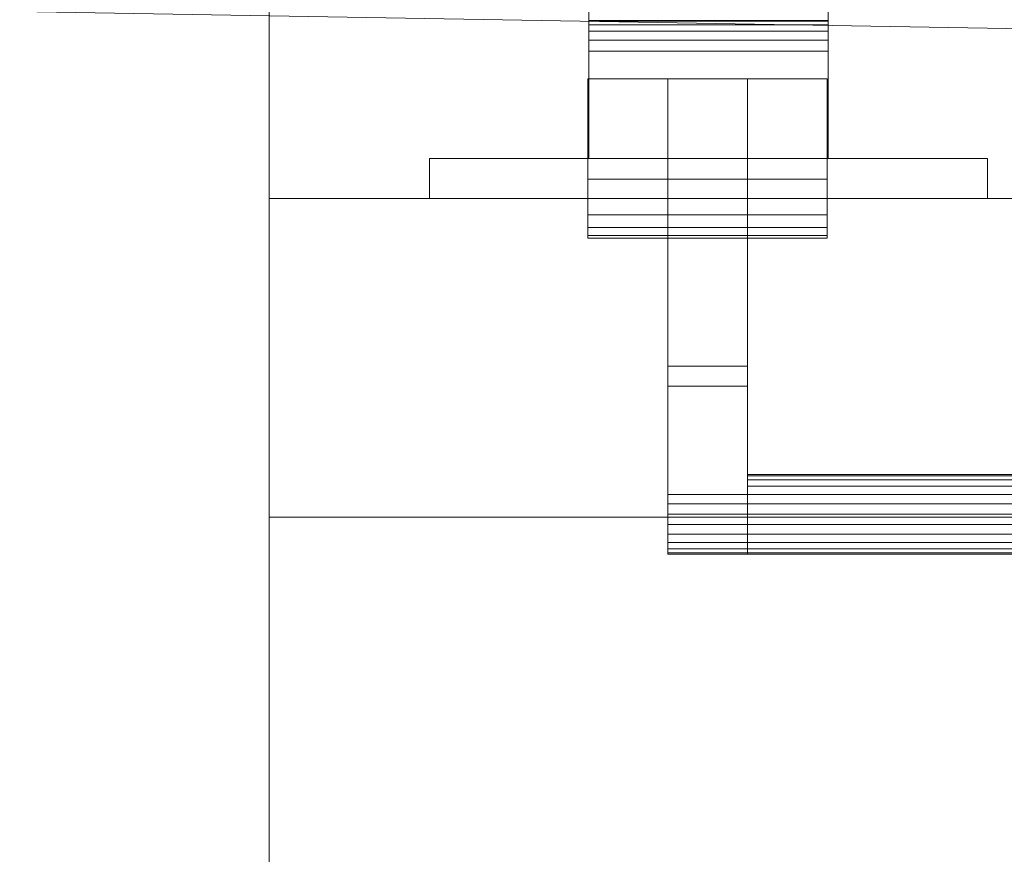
# Model space of a CAD drawing. Header units: inches. Extents: x 15 to 638, y -384 to 556.
# Tile 475 of 656: x 183.44 to 189.61, y 447.63 to 452.87. Entities that reach past the tile are written whole.
import ezdxf

# ---------------------------------------------------------------- set-up
doc = ezdxf.new("R2010")
doc.units = ezdxf.units.IN
doc.header["$MEASUREMENT"] = 0
doc.layers.add('A-DOOR', color=31, linetype='Continuous', lineweight=9)
doc.layers.add('A-WALL', color=90, linetype='Continuous', lineweight=9)

# ---------------------------------------------------------------- blocks, each defined once
blk = doc.blocks.new('Planitar - Single Door - 3_-0 x 6_-8_-5510642-_3D_')
at = {"layer": 'A-DOOR'}
mesh = blk.add_polyface(dxfattribs=at)
corners = [(-15.9941, 2.25, 35.7441), (-15.9941, 3.5, 35.7441), (-15.9941, 3.7588, 35.7782), (-15.9941, 4, 35.8781), (-15.9941, 4.2071, 36.037), (-15.9941, 4.366, 36.2441), (-15.9941, 4.4659, 36.4853), (-15.9941, 4.5, 36.7441), (-15.9941, 4.5, 43.2441), (-15.9941, 4.4659, 43.5029), (-15.9941, 4.366, 43.7441), (-15.9941, 4.2071, 43.9512), (-15.9941, 4, 44.1102), (-15.9941, 3.7588, 44.2101), (-15.9941, 3.5, 44.2441), (-15.9941, 2.25, 44.2441), (-15.9941, 2.25, 44.4941), (-15.9941, 3.5, 44.4941), (-15.9941, 3.8235, 44.4515), (-15.9941, 4.125, 44.3267), (-15.9941, 4.3839, 44.128), (-15.9941, 4.5825, 43.8691), (-15.9941, 4.7074, 43.5677), (-15.9941, 4.75, 43.2441), (-15.9941, 4.75, 36.7441), (-15.9941, 4.7074, 36.4206), (-15.9941, 4.5825, 36.1191), (-15.9941, 4.3839, 35.8602), (-15.9941, 4.125, 35.6616), (-15.9941, 3.8235, 35.5367), (-15.9941, 3.5, 35.4941), (-15.9941, 2.25, 35.4941), (-15.9941, 2.25, 40.2441), (-15.9941, 2.25, 40.4941), (-15.9941, 2.9242, 40.1049), (-15.9941, 2.9935, 40.0539), (-15.9941, 3.0497, 39.9889), (-15.9941, 3.09, 39.913), (-15.9941, 3.1125, 39.83), (-15.9941, 3.116, 39.7441)]
mesh.append_faces([[corners[k] for k in face] for face in [(17, 14, 15, 16)]], dxfattribs={"vtx0": -1})
mesh.append_faces([[corners[k] for k in face] for face in [(19, 12, 13, 18), (18, 13, 14, 17), (12, 19, 20, 11), (23, 8, 9, 22), (22, 9, 10, 21), (21, 10, 11, 20)]], dxfattribs={"vtx0": -1, "vtx2": -1})
mesh.append_faces([[corners[k] for k in face] for face in [(34, 36, 37, 39)]], dxfattribs={"vtx0": -1, "vtx2": -1, "vtx3": -1})
mesh.append_faces([[corners[k] for k in face] for face in [(38, 39, 37), (35, 36, 34)]], dxfattribs={"vtx1": -1})
mesh.append_faces([[corners[k] for k in face] for face in [(29, 30, 1, 2), (28, 29, 2, 3), (27, 28, 3, 4), (4, 5, 26, 27), (25, 26, 5, 6), (6, 7, 24, 25), (23, 24, 7, 8)]], dxfattribs={"vtx1": -1, "vtx3": -1})
mesh.append_faces([[corners[k] for k in face] for face in [(32, 33, 34, 39)]], dxfattribs={"vtx2": -1})
mesh.append_faces([[corners[k] for k in face] for face in [(30, 31, 0, 1)]], dxfattribs={"vtx3": -1})
mesh = blk.add_polyface(dxfattribs=at)
corners = [(-14.4941, 2.25, 35.7441), (-14.4941, 2.25, 35.4941), (-14.4941, 3.5, 35.4941), (-14.4941, 3.8235, 35.5367), (-14.4941, 4.125, 35.6616), (-14.4941, 4.3839, 35.8602), (-14.4941, 4.5825, 36.1191), (-14.4941, 4.7074, 36.4206), (-14.4941, 4.75, 36.7441), (-14.4941, 4.75, 43.2441), (-14.4941, 4.7074, 43.5677), (-14.4941, 4.5825, 43.8691), (-14.4941, 4.3839, 44.128), (-14.4941, 4.125, 44.3267), (-14.4941, 3.8235, 44.4515), (-14.4941, 3.5, 44.4941), (-14.4941, 2.25, 44.4941), (-14.4941, 2.25, 44.2441), (-14.4941, 3.5, 44.2441), (-14.4941, 3.7588, 44.2101), (-14.4941, 4, 44.1102), (-14.4941, 4.2071, 43.9512), (-14.4941, 4.366, 43.7441), (-14.4941, 4.4659, 43.5029), (-14.4941, 4.5, 43.2441), (-14.4941, 4.5, 36.7441), (-14.4941, 4.4659, 36.4853), (-14.4941, 4.366, 36.2441), (-14.4941, 4.2071, 36.037), (-14.4941, 4, 35.8781), (-14.4941, 3.7588, 35.7782), (-14.4941, 3.5, 35.7441), (-14.4941, 2.25, 40.2441), (-14.4941, 3.116, 39.7441), (-14.4941, 3.1125, 39.83), (-14.4941, 3.09, 39.913), (-14.4941, 3.0497, 39.9889), (-14.4941, 2.9935, 40.0539), (-14.4941, 2.9242, 40.1049), (-14.4941, 2.25, 40.4941)]
mesh.append_faces([[corners[k] for k in face] for face in [(2, 31, 0, 1)]], dxfattribs={"vtx0": -1})
mesh.append_faces([[corners[k] for k in face] for face in [(4, 29, 30, 3), (3, 30, 31, 2), (29, 4, 5, 28), (8, 25, 26, 7), (7, 26, 27, 6), (6, 27, 28, 5)]], dxfattribs={"vtx0": -1, "vtx2": -1})
mesh.append_faces([[corners[k] for k in face] for face in [(14, 15, 18, 19), (13, 14, 19, 20), (12, 13, 20, 21), (21, 22, 11, 12), (10, 11, 22, 23), (23, 24, 9, 10), (8, 9, 24, 25)]], dxfattribs={"vtx1": -1, "vtx3": -1})
mesh.append_faces([[corners[k] for k in face] for face in [(36, 37, 38, 35)]], dxfattribs={"vtx2": -1})
mesh.append_faces([[corners[k] for k in face] for face in [(33, 34, 35, 38)]], dxfattribs={"vtx2": -1, "vtx3": -1})
mesh.append_faces([[corners[k] for k in face] for face in [(15, 16, 17, 18), (38, 39, 32, 33)]], dxfattribs={"vtx3": -1})
mesh = blk.add_polyface(dxfattribs=at)
corners = [(-14.4941, 2.25, 35.4941), (-15.9941, 2.25, 35.4941), (-15.9941, 3.5, 35.4941), (-14.4941, 3.5, 35.4941)]
mesh.append_faces([[corners[k] for k in face] for face in [(0, 1, 2, 3)]])
mesh = blk.add_polyface(dxfattribs=at)
corners = [(-14.4941, 3.5, 44.4941), (-15.9941, 3.5, 44.4941), (-15.9941, 2.25, 44.4941), (-14.4941, 2.25, 44.4941)]
mesh.append_faces([[corners[k] for k in face] for face in [(0, 1, 2, 3)]])
mesh = blk.add_polyface(dxfattribs=at)
corners = [(-14.4941, 2.25, 44.2441), (-15.9941, 2.25, 44.2441), (-15.9941, 3.5, 44.2441), (-14.4941, 3.5, 44.2441)]
mesh.append_faces([[corners[k] for k in face] for face in [(0, 1, 2, 3)]])
mesh = blk.add_polyface(dxfattribs=at)
corners = [(-14.4941, 3.5, 35.7441), (-15.9941, 3.5, 35.7441), (-15.9941, 2.25, 35.7441), (-14.4941, 2.25, 35.7441)]
mesh.append_faces([[corners[k] for k in face] for face in [(0, 1, 2, 3)]])
mesh = blk.add_polyface(dxfattribs=at)
corners = [(-14.4941, 2.25, 40.2441), (-15.9941, 2.25, 40.2441), (-15.9941, 3.116, 39.7441), (-14.4941, 3.116, 39.7441)]
mesh.append_faces([[corners[k] for k in face] for face in [(0, 1, 2, 3)]])
mesh = blk.add_polyface(dxfattribs=at)
corners = [(-14.4941, 2.9242, 40.1049), (-14.4941, 2.9935, 40.0539), (-14.4941, 3.0497, 39.9889), (-14.4941, 3.09, 39.913), (-14.4941, 3.1125, 39.83), (-14.4941, 3.116, 39.7441), (-15.9941, 3.116, 39.7441), (-15.9941, 3.1125, 39.83), (-15.9941, 3.09, 39.913), (-15.9941, 3.0497, 39.9889), (-15.9941, 2.9935, 40.0539), (-15.9941, 2.9242, 40.1049)]
mesh.append_faces([[corners[k] for k in face] for face in [(1, 10, 11, 0)]], dxfattribs={"vtx0": -1})
mesh.append_faces([[corners[k] for k in face] for face in [(4, 7, 8, 3), (3, 8, 9, 2), (2, 9, 10, 1)]], dxfattribs={"vtx0": -1, "vtx2": -1})
mesh.append_faces([[corners[k] for k in face] for face in [(5, 6, 7, 4)]], dxfattribs={"vtx2": -1})
mesh = blk.add_polyface(dxfattribs=at)
corners = [(-14.4941, 2.9242, 40.1049), (-15.9941, 2.9242, 40.1049), (-15.9941, 2.25, 40.4941), (-14.4941, 2.25, 40.4941)]
mesh.append_faces([[corners[k] for k in face] for face in [(0, 1, 2, 3)]])
mesh = blk.add_polyface(dxfattribs=at)
corners = [(-16, 2.25, 41.5), (-16, 2.75, 41.5), (-16, 2.75, 38), (-16, 2.25, 38), (-16, 2.1206, 38.017), (-16, 2, 38.067), (-16, 1.8964, 38.1464), (-16, 1.817, 38.25), (-16, 1.767, 38.3706), (-16, 1.75, 38.5), (-16, 1.75, 41), (-16, 1.767, 41.1294), (-16, 1.817, 41.25), (-16, 1.8964, 41.3536), (-16, 2, 41.433), (-16, 2.1206, 41.483)]
mesh.append_faces([[corners[k] for k in face] for face in [(9, 6, 7, 8), (13, 10, 11, 12)]], dxfattribs={"vtx0": -1})
mesh.append_faces([[corners[k] for k in face] for face in [(6, 9, 3, 5)]], dxfattribs={"vtx0": -1, "vtx1": -1, "vtx2": -1})
mesh.append_faces([[corners[k] for k in face] for face in [(10, 13, 15, 0)]], dxfattribs={"vtx0": -1, "vtx1": -1, "vtx3": -1})
mesh.append_faces([[corners[k] for k in face] for face in [(10, 0, 1, 9)]], dxfattribs={"vtx0": -1, "vtx2": -1})
mesh.append_faces([[corners[k] for k in face] for face in [(4, 5, 3)]], dxfattribs={"vtx1": -1})
mesh.append_faces([[corners[k] for k in face] for face in [(2, 3, 9, 1)]], dxfattribs={"vtx1": -1, "vtx2": -1})
mesh.append_faces([[corners[k] for k in face] for face in [(13, 14, 15)]], dxfattribs={"vtx2": -1})
mesh = blk.add_polyface(dxfattribs=at)
corners = [(-15.5, 2.25, 38), (-16, 2.25, 38), (-16, 2.75, 38), (-15.5, 2.75, 38)]
mesh.append_faces([[corners[k] for k in face] for face in [(0, 1, 2, 3)]])
mesh = blk.add_polyface(dxfattribs=at)
corners = [(-15.5, 2.75, 38), (-16, 2.75, 38), (-16, 2.75, 41.5), (-15.5, 2.75, 41.5)]
mesh.append_faces([[corners[k] for k in face] for face in [(0, 1, 2, 3)]])
mesh = blk.add_polyface(dxfattribs=at)
corners = [(-15.5, 2.75, 41.5), (-16, 2.75, 41.5), (-16, 2.25, 41.5), (-15.5, 2.25, 41.5)]
mesh.append_faces([[corners[k] for k in face] for face in [(0, 1, 2, 3)]])
mesh = blk.add_polyface(dxfattribs=at)
corners = [(-15.5, 2.75, 41.5), (-15.5, 2.75, 38), (-15.5, 2.25, 38), (-15.5, 2.1206, 38.017), (-15.5, 2, 38.067), (-15.5, 1.8964, 38.1464), (-15.5, 1.817, 38.25), (-15.5, 1.767, 38.3706), (-15.5, 1.75, 38.5), (-15.5, 1.75, 39.3721), (-15.5, 0.9465, 38.9974), (-15.5, 0.1429, 38.5335), (-15.5, 0.0827, 38.5085), (-15.5, 0.0179, 38.5), (-15.5, -0.0468, 38.5085), (-15.5, -0.1071, 38.5335), (-15.5, -0.1588, 38.5732), (-15.5, -0.1986, 38.625), (-15.5, -0.2235, 38.6853), (-15.5, -0.2321, 38.75), (-15.5, -0.2235, 38.8147), (-15.5, -0.1986, 38.875), (-15.5, -0.1588, 38.9268), (-15.5, -0.1071, 38.9665), (-15.5, 0.8215, 39.5026), (-15.5, 1.75, 40.1528), (-15.5, 1.75, 41), (-15.5, 1.767, 41.1294), (-15.5, 1.817, 41.25), (-15.5, 1.8964, 41.3536), (-15.5, 2, 41.433), (-15.5, 2.1206, 41.483), (-15.5, 2.25, 41.5)]
mesh.append_faces([[corners[k] for k in face] for face in [(9, 25, 0, 1)]], dxfattribs={"vtx0": -1, "vtx1": -1, "vtx3": -1})
mesh.append_faces([[corners[k] for k in face] for face in [(21, 11, 12), (26, 32, 0, 25)]], dxfattribs={"vtx0": -1, "vtx2": -1})
mesh.append_faces([[corners[k] for k in face] for face in [(11, 21, 22, 23), (32, 28, 29, 30)]], dxfattribs={"vtx0": -1, "vtx3": -1})
mesh.append_faces([[corners[k] for k in face] for face in [(17, 18, 15, 16), (4, 5, 2, 3)]], dxfattribs={"vtx1": -1})
mesh.append_faces([[corners[k] for k in face] for face in [(27, 28, 32, 26), (7, 8, 2, 6), (5, 6, 2)]], dxfattribs={"vtx1": -1, "vtx2": -1})
mesh.append_faces([[corners[k] for k in face] for face in [(20, 21, 12, 13), (19, 20, 13, 14), (9, 10, 24, 25), (23, 24, 10, 11), (14, 15, 18, 19), (8, 9, 1, 2)]], dxfattribs={"vtx1": -1, "vtx3": -1})
mesh.append_faces([[corners[k] for k in face] for face in [(30, 31, 32)]], dxfattribs={"vtx2": -1})
mesh = blk.add_polyface(dxfattribs=at)
corners = [(-15, 2.75, 41.5), (-15.5, 2.75, 41.5), (-15.5, 2.25, 41.5), (-15, 2.25, 41.5)]
mesh.append_faces([[corners[k] for k in face] for face in [(0, 1, 2, 3)]])
mesh = blk.add_polyface(dxfattribs=at)
corners = [(-15, 2.25, 38), (-15.5, 2.25, 38), (-15.5, 2.75, 38), (-15, 2.75, 38)]
mesh.append_faces([[corners[k] for k in face] for face in [(0, 1, 2, 3)]])
mesh = blk.add_polyface(dxfattribs=at)
corners = [(-15, 2.75, 38), (-15.5, 2.75, 38), (-15.5, 2.75, 41.5), (-15, 2.75, 41.5)]
mesh.append_faces([[corners[k] for k in face] for face in [(0, 1, 2, 3)]])
mesh = blk.add_polyface(dxfattribs=at)
corners = [(-15.5, 2.25, 41.5), (-15.5, 2.1206, 41.483), (-15.5, 2, 41.433), (-15.5, 1.8964, 41.3536), (-15.5, 1.817, 41.25), (-15.5, 1.767, 41.1294), (-15.5, 1.75, 41), (-15.5, 1.75, 38.5), (-15.5, 1.767, 38.3706), (-15.5, 1.817, 38.25), (-15.5, 1.8964, 38.1464), (-15.5, 2, 38.067), (-15.5, 2.1206, 38.017), (-15.5, 2.25, 38), (-15.5, 2.75, 38), (-15.5, 2.75, 41.5)]
mesh.append_faces([[corners[k] for k in face] for face in [(7, 10, 13, 14)]], dxfattribs={"vtx0": -1, "vtx1": -1, "vtx3": -1})
mesh.append_faces([[corners[k] for k in face] for face in [(0, 5, 6, 15), (15, 6, 7, 14)]], dxfattribs={"vtx0": -1, "vtx2": -1})
mesh.append_faces([[corners[k] for k in face] for face in [(2, 3, 0, 1)]], dxfattribs={"vtx1": -1})
mesh.append_faces([[corners[k] for k in face] for face in [(11, 12, 13, 10)]], dxfattribs={"vtx2": -1})
mesh.append_faces([[corners[k] for k in face] for face in [(3, 4, 5, 0)]], dxfattribs={"vtx2": -1, "vtx3": -1})
mesh.append_faces([[corners[k] for k in face] for face in [(7, 8, 9, 10)]], dxfattribs={"vtx3": -1})
mesh = blk.add_polyface(dxfattribs=at)
corners = [(-15, 2.75, 41.5), (-15, 2.25, 41.5), (-15, 2.1206, 41.483), (-15, 2, 41.433), (-15, 1.8964, 41.3536), (-15, 1.817, 41.25), (-15, 1.767, 41.1294), (-15, 1.75, 41), (-15, 1.75, 40.1528), (-15, 0.8215, 39.5026), (-15, -0.1071, 38.9665), (-15, -0.1588, 38.9268), (-15, -0.1986, 38.875), (-15, -0.2235, 38.8147), (-15, -0.2321, 38.75), (-15, -0.2235, 38.6853), (-15, -0.1986, 38.625), (-15, -0.1588, 38.5732), (-15, -0.1071, 38.5335), (-15, -0.0468, 38.5085), (-15, 0.0179, 38.5), (-15, 0.0827, 38.5085), (-15, 0.1429, 38.5335), (-15, 0.9465, 38.9974), (-15, 1.75, 39.3721), (-15, 1.75, 38.5), (-15, 1.767, 38.3706), (-15, 1.817, 38.25), (-15, 1.8964, 38.1464), (-15, 2, 38.067), (-15, 2.1206, 38.017), (-15, 2.25, 38), (-15, 2.75, 38)]
mesh.append_faces([[corners[k] for k in face] for face in [(22, 12, 21)]], dxfattribs={"vtx0": -1, "vtx1": -1})
mesh.append_faces([[corners[k] for k in face] for face in [(7, 0, 1, 6), (24, 8, 9, 23), (23, 9, 10, 22), (21, 12, 13, 20), (14, 19, 20, 13), (15, 18, 19, 14)]], dxfattribs={"vtx0": -1, "vtx2": -1})
mesh.append_faces([[corners[k] for k in face] for face in [(0, 7, 8, 24)]], dxfattribs={"vtx0": -1, "vtx2": -1, "vtx3": -1})
mesh.append_faces([[corners[k] for k in face] for face in [(31, 26, 27, 28), (22, 10, 11, 12)]], dxfattribs={"vtx0": -1, "vtx3": -1})
mesh.append_faces([[corners[k] for k in face] for face in [(5, 6, 1, 4)]], dxfattribs={"vtx1": -1, "vtx2": -1})
mesh.append_faces([[corners[k] for k in face] for face in [(32, 0, 24, 25), (31, 32, 25, 26)]], dxfattribs={"vtx1": -1, "vtx3": -1})
mesh.append_faces([[corners[k] for k in face] for face in [(29, 30, 31, 28), (16, 17, 18, 15)]], dxfattribs={"vtx2": -1})
mesh.append_faces([[corners[k] for k in face] for face in [(1, 2, 3, 4)]], dxfattribs={"vtx3": -1})
mesh = blk.add_polyface(dxfattribs=at)
corners = [(-15, 2.25, 41.5), (-15, 2.75, 41.5), (-15, 2.75, 38), (-15, 2.25, 38), (-15, 2.1206, 38.017), (-15, 2, 38.067), (-15, 1.8964, 38.1464), (-15, 1.817, 38.25), (-15, 1.767, 38.3706), (-15, 1.75, 38.5), (-15, 1.75, 41), (-15, 1.767, 41.1294), (-15, 1.817, 41.25), (-15, 1.8964, 41.3536), (-15, 2, 41.433), (-15, 2.1206, 41.483)]
mesh.append_faces([[corners[k] for k in face] for face in [(13, 10, 11, 12)]], dxfattribs={"vtx0": -1})
mesh.append_faces([[corners[k] for k in face] for face in [(10, 13, 15, 0)]], dxfattribs={"vtx0": -1, "vtx1": -1, "vtx3": -1})
mesh.append_faces([[corners[k] for k in face] for face in [(3, 8, 9, 2)]], dxfattribs={"vtx0": -1, "vtx2": -1})
mesh.append_faces([[corners[k] for k in face] for face in [(10, 0, 1, 2)]], dxfattribs={"vtx0": -1, "vtx3": -1})
mesh.append_faces([[corners[k] for k in face] for face in [(5, 6, 3, 4)]], dxfattribs={"vtx1": -1})
mesh.append_faces([[corners[k] for k in face] for face in [(9, 10, 2)]], dxfattribs={"vtx1": -1, "vtx2": -1})
mesh.append_faces([[corners[k] for k in face] for face in [(13, 14, 15)]], dxfattribs={"vtx2": -1})
mesh.append_faces([[corners[k] for k in face] for face in [(6, 7, 8, 3)]], dxfattribs={"vtx2": -1, "vtx3": -1})
mesh = blk.add_polyface(dxfattribs=at)
corners = [(-14.5, 2.25, 38), (-15, 2.25, 38), (-15, 2.75, 38), (-14.5, 2.75, 38)]
mesh.append_faces([[corners[k] for k in face] for face in [(0, 1, 2, 3)]])
mesh = blk.add_polyface(dxfattribs=at)
corners = [(-14.5, 2.75, 38), (-15, 2.75, 38), (-15, 2.75, 41.5), (-14.5, 2.75, 41.5)]
mesh.append_faces([[corners[k] for k in face] for face in [(0, 1, 2, 3)]])
mesh = blk.add_polyface(dxfattribs=at)
corners = [(-14.5, 2.75, 41.5), (-15, 2.75, 41.5), (-15, 2.25, 41.5), (-14.5, 2.25, 41.5)]
mesh.append_faces([[corners[k] for k in face] for face in [(0, 1, 2, 3)]])
mesh = blk.add_polyface(dxfattribs=at)
corners = [(-14.5, 2.25, 41.5), (-14.5, 2.1206, 41.483), (-14.5, 2, 41.433), (-14.5, 1.8964, 41.3536), (-14.5, 1.817, 41.25), (-14.5, 1.767, 41.1294), (-14.5, 1.75, 41), (-14.5, 1.75, 38.5), (-14.5, 1.767, 38.3706), (-14.5, 1.817, 38.25), (-14.5, 1.8964, 38.1464), (-14.5, 2, 38.067), (-14.5, 2.1206, 38.017), (-14.5, 2.25, 38), (-14.5, 2.75, 38), (-14.5, 2.75, 41.5)]
mesh.append_faces([[corners[k] for k in face] for face in [(7, 10, 13, 14)]], dxfattribs={"vtx0": -1, "vtx1": -1, "vtx3": -1})
mesh.append_faces([[corners[k] for k in face] for face in [(0, 5, 6, 15), (15, 6, 7, 14)]], dxfattribs={"vtx0": -1, "vtx2": -1})
mesh.append_faces([[corners[k] for k in face] for face in [(2, 3, 0, 1)]], dxfattribs={"vtx1": -1})
mesh.append_faces([[corners[k] for k in face] for face in [(11, 12, 13, 10)]], dxfattribs={"vtx2": -1})
mesh.append_faces([[corners[k] for k in face] for face in [(3, 4, 5, 0)]], dxfattribs={"vtx2": -1, "vtx3": -1})
mesh.append_faces([[corners[k] for k in face] for face in [(7, 8, 9, 10)]], dxfattribs={"vtx3": -1})
mesh = blk.add_polyface(dxfattribs=at)
corners = [(-16.9941, 2.25, 35.4941), (-16.9941, 2.25, 44.4941), (-13.4941, 2.25, 44.4941), (-13.4941, 2.25, 35.4941)]
mesh.append_faces([[corners[k] for k in face] for face in [(0, 1, 2, 3)]])
mesh = blk.add_polyface(dxfattribs=at)
corners = [(-13.4941, 2.25, 35.4941), (-13.4941, 2, 35.4941), (-16.9941, 2, 35.4941), (-16.9941, 2.25, 35.4941)]
mesh.append_faces([[corners[k] for k in face] for face in [(0, 1, 2, 3)]])
mesh = blk.add_polyface(dxfattribs=at)
corners = [(-16.9941, 2.25, 35.4941), (-16.9941, 2, 35.4941), (-16.9941, 2, 44.4941), (-16.9941, 2.25, 44.4941)]
mesh.append_faces([[corners[k] for k in face] for face in [(0, 1, 2, 3)]])
mesh = blk.add_polyface(dxfattribs=at)
corners = [(-16.9941, 2.25, 44.4941), (-16.9941, 2, 44.4941), (-13.4941, 2, 44.4941), (-13.4941, 2.25, 44.4941)]
mesh.append_faces([[corners[k] for k in face] for face in [(0, 1, 2, 3)]])
mesh = blk.add_polyface(dxfattribs=at)
corners = [(-15.5, 1.75, 41), (-15.5, 1.767, 41.1294), (-15.5, 1.817, 41.25), (-15.5, 1.8964, 41.3536), (-15.5, 2, 41.433), (-15.5, 2.1206, 41.483), (-15.5, 2.25, 41.5), (-16, 2.25, 41.5), (-16, 2.1206, 41.483), (-16, 2, 41.433), (-16, 1.8964, 41.3536), (-16, 1.817, 41.25), (-16, 1.767, 41.1294), (-16, 1.75, 41)]
mesh.append_faces([[corners[k] for k in face] for face in [(7, 8, 5, 6), (0, 1, 12, 13)]], dxfattribs={"vtx1": -1})
mesh.append_faces([[corners[k] for k in face] for face in [(8, 9, 4, 5), (3, 4, 9, 10), (10, 11, 2, 3), (11, 12, 1, 2)]], dxfattribs={"vtx1": -1, "vtx3": -1})
mesh = blk.add_polyface(dxfattribs=at)
corners = [(-15.5, 2.25, 38), (-15.5, 2.1206, 38.017), (-15.5, 2, 38.067), (-15.5, 1.8964, 38.1464), (-15.5, 1.817, 38.25), (-15.5, 1.767, 38.3706), (-15.5, 1.75, 38.5), (-16, 1.75, 38.5), (-16, 1.767, 38.3706), (-16, 1.817, 38.25), (-16, 1.8964, 38.1464), (-16, 2, 38.067), (-16, 2.1206, 38.017), (-16, 2.25, 38)]
mesh.append_faces([[corners[k] for k in face] for face in [(7, 8, 5, 6), (0, 1, 12, 13)]], dxfattribs={"vtx1": -1})
mesh.append_faces([[corners[k] for k in face] for face in [(8, 9, 4, 5), (3, 4, 9, 10), (10, 11, 2, 3), (11, 12, 1, 2)]], dxfattribs={"vtx1": -1, "vtx3": -1})
mesh = blk.add_polyface(dxfattribs=at)
corners = [(-14.4941, 2.25, 35.7441), (-15.9941, 2.25, 35.7441), (-15.9941, 2.25, 35.4941), (-14.4941, 2.25, 35.4941)]
mesh.append_faces([[corners[k] for k in face] for face in [(0, 1, 2, 3)]])
mesh = blk.add_polyface(dxfattribs=at)
corners = [(-14.4941, 2.25, 44.4941), (-15.9941, 2.25, 44.4941), (-15.9941, 2.25, 44.2441), (-14.4941, 2.25, 44.2441)]
mesh.append_faces([[corners[k] for k in face] for face in [(0, 1, 2, 3)]])
mesh = blk.add_polyface(dxfattribs=at)
corners = [(-14.4941, 2.25, 40.4941), (-15.9941, 2.25, 40.4941), (-15.9941, 2.25, 40.2441), (-14.4941, 2.25, 40.2441)]
mesh.append_faces([[corners[k] for k in face] for face in [(0, 1, 2, 3)]])
mesh = blk.add_polyface(dxfattribs=at)
corners = [(-15, 1.75, 41), (-15, 1.767, 41.1294), (-15, 1.817, 41.25), (-15, 1.8964, 41.3536), (-15, 2, 41.433), (-15, 2.1206, 41.483), (-15, 2.25, 41.5), (-15.5, 2.25, 41.5), (-15.5, 2.1206, 41.483), (-15.5, 2, 41.433), (-15.5, 1.8964, 41.3536), (-15.5, 1.817, 41.25), (-15.5, 1.767, 41.1294), (-15.5, 1.75, 41)]
mesh.append_faces([[corners[k] for k in face] for face in [(7, 8, 5, 6), (0, 1, 12, 13)]], dxfattribs={"vtx1": -1})
mesh.append_faces([[corners[k] for k in face] for face in [(8, 9, 4, 5), (3, 4, 9, 10), (10, 11, 2, 3), (11, 12, 1, 2)]], dxfattribs={"vtx1": -1, "vtx3": -1})
mesh = blk.add_polyface(dxfattribs=at)
corners = [(-15, 2.25, 38), (-15, 2.1206, 38.017), (-15, 2, 38.067), (-15, 1.8964, 38.1464), (-15, 1.817, 38.25), (-15, 1.767, 38.3706), (-15, 1.75, 38.5), (-15.5, 1.75, 38.5), (-15.5, 1.767, 38.3706), (-15.5, 1.817, 38.25), (-15.5, 1.8964, 38.1464), (-15.5, 2, 38.067), (-15.5, 2.1206, 38.017), (-15.5, 2.25, 38)]
mesh.append_faces([[corners[k] for k in face] for face in [(7, 8, 5, 6), (0, 1, 12, 13)]], dxfattribs={"vtx1": -1})
mesh.append_faces([[corners[k] for k in face] for face in [(8, 9, 4, 5), (3, 4, 9, 10), (10, 11, 2, 3), (1, 2, 11, 12)]], dxfattribs={"vtx1": -1, "vtx3": -1})
mesh = blk.add_polyface(dxfattribs=at)
corners = [(-14.5, 1.75, 41), (-14.5, 1.767, 41.1294), (-14.5, 1.817, 41.25), (-14.5, 1.8964, 41.3536), (-14.5, 2, 41.433), (-14.5, 2.1206, 41.483), (-14.5, 2.25, 41.5), (-15, 2.25, 41.5), (-15, 2.1206, 41.483), (-15, 2, 41.433), (-15, 1.8964, 41.3536), (-15, 1.817, 41.25), (-15, 1.767, 41.1294), (-15, 1.75, 41)]
mesh.append_faces([[corners[k] for k in face] for face in [(7, 8, 5, 6), (0, 1, 12, 13)]], dxfattribs={"vtx1": -1})
mesh.append_faces([[corners[k] for k in face] for face in [(8, 9, 4, 5), (3, 4, 9, 10), (10, 11, 2, 3), (11, 12, 1, 2)]], dxfattribs={"vtx1": -1, "vtx3": -1})
mesh = blk.add_polyface(dxfattribs=at)
corners = [(-14.5, 2.25, 38), (-14.5, 2.1206, 38.017), (-14.5, 2, 38.067), (-14.5, 1.8964, 38.1464), (-14.5, 1.817, 38.25), (-14.5, 1.767, 38.3706), (-14.5, 1.75, 38.5), (-15, 1.75, 38.5), (-15, 1.767, 38.3706), (-15, 1.817, 38.25), (-15, 1.8964, 38.1464), (-15, 2, 38.067), (-15, 2.1206, 38.017), (-15, 2.25, 38)]
mesh.append_faces([[corners[k] for k in face] for face in [(7, 8, 5, 6), (0, 1, 12, 13)]], dxfattribs={"vtx1": -1})
mesh.append_faces([[corners[k] for k in face] for face in [(8, 9, 4, 5), (3, 4, 9, 10), (10, 11, 2, 3), (11, 12, 1, 2)]], dxfattribs={"vtx1": -1, "vtx3": -1})
mesh = blk.add_polyface(dxfattribs=at)
corners = [(-13.4941, 2.25, 44.4941), (-13.4941, 2, 44.4941), (-13.4941, 2, 35.4941), (-13.4941, 2.25, 35.4941)]
mesh.append_faces([[corners[k] for k in face] for face in [(0, 1, 2, 3)]])
mesh = blk.add_polyface(dxfattribs=at)
corners = [(-13.4941, 2, 44.4941), (-16.9941, 2, 44.4941), (-16.9941, 2, 35.4941), (-13.4941, 2, 35.4941)]
mesh.append_faces([[corners[k] for k in face] for face in [(0, 1, 2, 3)]])
mesh = blk.add_polyface(dxfattribs=at)
corners = [(-15.5, 1.75, 41), (-16, 1.75, 41), (-16, 1.75, 38.5), (-15.5, 1.75, 38.5)]
mesh.append_faces([[corners[k] for k in face] for face in [(0, 1, 2, 3)]])
mesh = blk.add_polyface(dxfattribs=at)
corners = [(-15, 1.75, 41), (-15.5, 1.75, 41), (-15.5, 1.75, 40.1528), (-15, 1.75, 40.1528)]
mesh.append_faces([[corners[k] for k in face] for face in [(0, 1, 2, 3)]])
mesh = blk.add_polyface(dxfattribs=at)
corners = [(-15, 1.75, 40.1528), (-15.5, 1.75, 40.1528), (-15.5, 0.8215, 39.5026), (-15, 0.8215, 39.5026)]
mesh.append_faces([[corners[k] for k in face] for face in [(0, 1, 2, 3)]])
mesh = blk.add_polyface(dxfattribs=at)
corners = [(-15, 0.9465, 38.9974), (-15.5, 0.9465, 38.9974), (-15.5, 1.75, 39.3721), (-15, 1.75, 39.3721)]
mesh.append_faces([[corners[k] for k in face] for face in [(0, 1, 2, 3)]])
mesh = blk.add_polyface(dxfattribs=at)
corners = [(-15, 1.75, 39.3721), (-15.5, 1.75, 39.3721), (-15.5, 1.75, 38.5), (-15, 1.75, 38.5)]
mesh.append_faces([[corners[k] for k in face] for face in [(0, 1, 2, 3)]])
mesh = blk.add_polyface(dxfattribs=at)
corners = [(-14.5, 1.75, 41), (-15, 1.75, 41), (-15, 1.75, 38.5), (-14.5, 1.75, 38.5)]
mesh.append_faces([[corners[k] for k in face] for face in [(0, 1, 2, 3)]])
mesh = blk.add_polyface(dxfattribs=at)
corners = [(-15, 0.1429, 38.5335), (-15.5, 0.1429, 38.5335), (-15.5, 0.9465, 38.9974), (-15, 0.9465, 38.9974)]
mesh.append_faces([[corners[k] for k in face] for face in [(0, 1, 2, 3)]])
mesh = blk.add_polyface(dxfattribs=at)
corners = [(-15, 0.8215, 39.5026), (-15.5, 0.8215, 39.5026), (-15.5, -0.1071, 38.9665), (-15, -0.1071, 38.9665)]
mesh.append_faces([[corners[k] for k in face] for face in [(0, 1, 2, 3)]])
mesh = blk.add_polyface(dxfattribs=at)
corners = [(-15, 0.2679, 38.75), (-15, 0.2594, 38.6853), (-15, 0.2345, 38.625), (-15, 0.1947, 38.5732), (-15, 0.1429, 38.5335), (-15, 0.0827, 38.5085), (-15, 0.0179, 38.5), (-15, -0.0468, 38.5085), (-15, -0.1071, 38.5335), (-15, -0.1588, 38.5732), (-15, -0.1986, 38.625), (-15, -0.2235, 38.6853), (-15, -0.2321, 38.75), (-15, -0.2235, 38.8147), (-15, -0.1986, 38.875), (-15, -0.1588, 38.9268), (-15, -0.1071, 38.9665), (-15, -0.0468, 38.9915), (-15, 0.0179, 39), (-15, 0.0827, 38.9915), (-15, 0.1429, 38.9665), (-15, 0.1947, 38.9268), (-15, 0.2345, 38.875), (-15, 0.2594, 38.8147)]
mesh.append_faces([[corners[k] for k in face] for face in [(17, 15, 16), (0, 22, 23), (14, 12, 13)]], dxfattribs={"vtx0": -1})
mesh.append_faces([[corners[k] for k in face] for face in [(0, 14, 18, 22)]], dxfattribs={"vtx0": -1, "vtx1": -1, "vtx2": -1, "vtx3": -1})
mesh.append_faces([[corners[k] for k in face] for face in [(18, 14, 15, 17)]], dxfattribs={"vtx0": -1, "vtx2": -1})
mesh.append_faces([[corners[k] for k in face] for face in [(6, 9, 10, 14)]], dxfattribs={"vtx0": -1, "vtx2": -1, "vtx3": -1})
mesh.append_faces([[corners[k] for k in face] for face in [(21, 22, 18)]], dxfattribs={"vtx1": -1, "vtx2": -1})
mesh.append_faces([[corners[k] for k in face] for face in [(2, 3, 6, 14)]], dxfattribs={"vtx1": -1, "vtx2": -1, "vtx3": -1})
mesh.append_faces([[corners[k] for k in face] for face in [(7, 8, 9, 6), (19, 20, 21, 18)]], dxfattribs={"vtx2": -1})
mesh.append_faces([[corners[k] for k in face] for face in [(10, 11, 12, 14), (0, 1, 2, 14)]], dxfattribs={"vtx2": -1, "vtx3": -1})
mesh.append_faces([[corners[k] for k in face] for face in [(3, 4, 5, 6)]], dxfattribs={"vtx3": -1})
mesh = blk.add_polyface(dxfattribs=at)
corners = [(15, -0.2321, 38.75), (15, -0.2235, 38.8147), (15, -0.1986, 38.875), (15, -0.1588, 38.9268), (15, -0.1071, 38.9665), (15, -0.0468, 38.9915), (15, 0.0179, 39), (15, 0.0827, 38.9915), (15, 0.1429, 38.9665), (15, 0.1947, 38.9268), (15, 0.2345, 38.875), (15, 0.2594, 38.8147), (15, 0.2679, 38.75), (-15, 0.2679, 38.75), (-15, 0.2594, 38.8147), (-15, 0.2345, 38.875), (-15, 0.1947, 38.9268), (-15, 0.1429, 38.9665), (-15, 0.0827, 38.9915), (-15, 0.0179, 39), (-15, -0.0468, 38.9915), (-15, -0.1071, 38.9665), (-15, -0.1588, 38.9268), (-15, -0.1986, 38.875), (-15, -0.2235, 38.8147), (-15, -0.2321, 38.75)]
mesh.append_faces([[corners[k] for k in face] for face in [(1, 24, 25, 0)]], dxfattribs={"vtx0": -1})
mesh.append_faces([[corners[k] for k in face] for face in [(11, 14, 15, 10), (10, 15, 16, 9), (8, 17, 18, 7), (9, 16, 17, 8), (7, 18, 19, 6), (5, 20, 21, 4), (4, 21, 22, 3), (2, 23, 24, 1), (3, 22, 23, 2), (20, 5, 6, 19)]], dxfattribs={"vtx0": -1, "vtx2": -1})
mesh.append_faces([[corners[k] for k in face] for face in [(12, 13, 14, 11)]], dxfattribs={"vtx2": -1})
mesh = blk.add_polyface(dxfattribs=at)
corners = [(15, 0.2679, 38.75), (15, 0.2594, 38.6853), (15, 0.2345, 38.625), (15, 0.1947, 38.5732), (15, 0.1429, 38.5335), (15, 0.0827, 38.5085), (15, 0.0179, 38.5), (15, -0.0468, 38.5085), (15, -0.1071, 38.5335), (15, -0.1588, 38.5732), (15, -0.1986, 38.625), (15, -0.2235, 38.6853), (15, -0.2321, 38.75), (-15, -0.2321, 38.75), (-15, -0.2235, 38.6853), (-15, -0.1986, 38.625), (-15, -0.1588, 38.5732), (-15, -0.1071, 38.5335), (-15, -0.0468, 38.5085), (-15, 0.0179, 38.5), (-15, 0.0827, 38.5085), (-15, 0.1429, 38.5335), (-15, 0.1947, 38.5732), (-15, 0.2345, 38.625), (-15, 0.2594, 38.6853), (-15, 0.2679, 38.75)]
mesh.append_faces([[corners[k] for k in face] for face in [(14, 11, 12, 13), (1, 24, 25, 0)]], dxfattribs={"vtx0": -1})
mesh.append_faces([[corners[k] for k in face] for face in [(8, 17, 18, 7), (9, 16, 17, 8), (7, 18, 19, 6), (5, 20, 21, 4), (4, 21, 22, 3), (2, 23, 24, 1), (3, 22, 23, 2), (20, 5, 6, 19)]], dxfattribs={"vtx0": -1, "vtx2": -1})
mesh.append_faces([[corners[k] for k in face] for face in [(15, 16, 9, 10), (10, 11, 14, 15)]], dxfattribs={"vtx1": -1, "vtx3": -1})
mesh = blk.add_polyface(dxfattribs=at)
corners = [(-15, 0.1429, 38.5335), (-15, 0.0827, 38.5085), (-15, 0.0179, 38.5), (-15, -0.0468, 38.5085), (-15, -0.1071, 38.5335), (-15, -0.1588, 38.5732), (-15, -0.1986, 38.625), (-15, -0.2235, 38.6853), (-15, -0.2321, 38.75), (-15, -0.2235, 38.8147), (-15, -0.1986, 38.875), (-15, -0.1588, 38.9268), (-15, -0.1071, 38.9665), (-15.5, -0.1071, 38.9665), (-15.5, -0.1588, 38.9268), (-15.5, -0.1986, 38.875), (-15.5, -0.2235, 38.8147), (-15.5, -0.2321, 38.75), (-15.5, -0.2235, 38.6853), (-15.5, -0.1986, 38.625), (-15.5, -0.1588, 38.5732), (-15.5, -0.1071, 38.5335), (-15.5, -0.0468, 38.5085), (-15.5, 0.0179, 38.5), (-15.5, 0.0827, 38.5085), (-15.5, 0.1429, 38.5335)]
mesh.append_faces([[corners[k] for k in face] for face in [(13, 14, 11, 12), (0, 1, 24, 25)]], dxfattribs={"vtx1": -1})
mesh.append_faces([[corners[k] for k in face] for face in [(14, 15, 10, 11), (16, 17, 8, 9), (15, 16, 9, 10), (17, 18, 7, 8), (6, 7, 18, 19), (19, 20, 5, 6), (20, 21, 4, 5), (22, 23, 2, 3), (21, 22, 3, 4), (23, 24, 1, 2)]], dxfattribs={"vtx1": -1, "vtx3": -1})
blk = doc.blocks.new('Planitar - Swap_Flush Panel - Planitar - Swap_Flush Panel-5510631-_3D_')
at = {"layer": 'A-DOOR'}
mesh = blk.add_polyface(dxfattribs=at)
corners = [(18, -1), (-18, -1), (-18, 1), (18, 1)]
mesh.append_faces([[corners[k] for k in face] for face in [(0, 1, 2, 3)]])
mesh = blk.add_polyface(dxfattribs=at)
corners = [(-18, 1, 80), (-18, 1), (-18, -1), (-18, -1, 80)]
mesh.append_faces([[corners[k] for k in face] for face in [(0, 1, 2, 3)]])
mesh = blk.add_polyface(dxfattribs=at)
corners = [(18, 1, 80), (18, 1), (-18, 1), (-18, 1, 80)]
mesh.append_faces([[corners[k] for k in face] for face in [(0, 1, 2, 3)]])
mesh = blk.add_polyface(dxfattribs=at)
corners = [(-18, 1, 80), (-18, -1, 80), (18, -1, 80), (18, 1, 80)]
mesh.append_faces([[corners[k] for k in face] for face in [(0, 1, 2, 3)]])
mesh = blk.add_polyface(dxfattribs=at)
corners = [(-18, -1, 80), (-18, -1), (18, -1), (18, -1, 80)]
mesh.append_faces([[corners[k] for k in face] for face in [(0, 1, 2, 3)]])

msp = doc.modelspace()

# ---------------------------------------------------------------- block references
at = {"layer": 'A-DOOR'}
for name, p in [('Planitar - Single Door - 3_-0 x 6_-8_-5510642-_3D_', (203, 449.75)), ('Planitar - Swap_Flush Panel - Planitar - Swap_Flush Panel-5510631-_3D_', (203, 450.75))]:
    msp.add_blockref(name, p, dxfattribs=at)

# ---------------------------------------------------------------- meshes
at = {"layer": 'A-WALL'}
mesh = msp.add_polyface(dxfattribs=at)
corners = [(23.9919, 455.5, -16), (484.75, 455.5, -16), (484.75, 445.5, -16), (484.75, 443.5, -16), (33.9919, 443.5, -16), (23.9919, 443.5, -16)]
mesh.append_faces([[corners[k] for k in face] for face in [(4, 0, 1, 2)]], dxfattribs={"vtx0": -1, "vtx3": -1})
mesh.append_faces([[corners[k] for k in face] for face in [(3, 4, 2)]], dxfattribs={"vtx1": -1})
mesh.append_faces([[corners[k] for k in face] for face in [(4, 5, 0)]], dxfattribs={"vtx2": -1})
mesh = msp.add_polyface(dxfattribs=at)
corners = [(229.25, 455.5, -6), (31.9919, 455.5, -6), (23.9919, 455.5, -6), (23.9919, 443.5, -6), (33.9919, 443.5, -6), (229.25, 443.5, -6)]
mesh.append_faces([[corners[k] for k in face] for face in [(0, 1, 4, 5)]], dxfattribs={"vtx1": -1})
mesh.append_faces([[corners[k] for k in face] for face in [(1, 2, 3, 4)]], dxfattribs={"vtx3": -1})
mesh = msp.add_polyface(dxfattribs=at)
corners = [(624, 445.5, 132), (614, 445.5, 132), (33.9919, 445.5, 132), (33.9919, 455.5, 132), (624, 455.5, 132)]
mesh.append_faces([[corners[k] for k in face] for face in [(1, 4, 0)]], dxfattribs={"vtx0": -1})
mesh.append_faces([[corners[k] for k in face] for face in [(3, 4, 1, 2)]], dxfattribs={"vtx1": -1})
mesh = msp.add_polyface(dxfattribs=at)
corners = [(33.9919, 445.5, 150), (614, 445.5, 150), (624, 445.5, 150), (624, 455.5, 150), (33.9919, 455.5, 150)]
mesh.append_faces([[corners[k] for k in face] for face in [(1, 4, 0)]], dxfattribs={"vtx0": -1})
mesh.append_faces([[corners[k] for k in face] for face in [(3, 4, 1, 2)]], dxfattribs={"vtx1": -1})
mesh = msp.add_polyface(dxfattribs=at)
corners = [(171.25, 444, -11), (171.25, 455.5, -11), (478.25, 455.5, -11), (478.25, 444, -11)]
mesh.append_faces([[corners[k] for k in face] for face in [(0, 1, 2, 3)]])
mesh = msp.add_polyface(dxfattribs=at)
corners = [(171.25, 444, 132), (478.25, 444, 132), (478.25, 445.5, 132), (478.25, 455.5, 132), (171.25, 455.5, 132)]
mesh.append_faces([[corners[k] for k in face] for face in [(0, 1, 2)]], dxfattribs={"vtx2": -1})
mesh.append_faces([[corners[k] for k in face] for face in [(2, 3, 4, 0)]], dxfattribs={"vtx3": -1})
mesh = msp.add_polyface(dxfattribs=at)
corners = [(221, 444, 80), (185, 444, 80), (185, 455.5, 80), (221, 455.5, 80)]
mesh.append_faces([[corners[k] for k in face] for face in [(0, 1, 2, 3)]])
mesh = msp.add_polyface(dxfattribs=at)
corners = [(185, 444, 80), (185, 444), (185, 455.5), (185, 455.5, 80)]
mesh.append_faces([[corners[k] for k in face] for face in [(0, 1, 2, 3)]])
mesh = msp.add_polyface(dxfattribs=at)
corners = [(221, 455.5), (185, 455.5), (185, 444), (221, 444)]
mesh.append_faces([[corners[k] for k in face] for face in [(0, 1, 2, 3)]])

doc.saveas('drawing.dxf')
